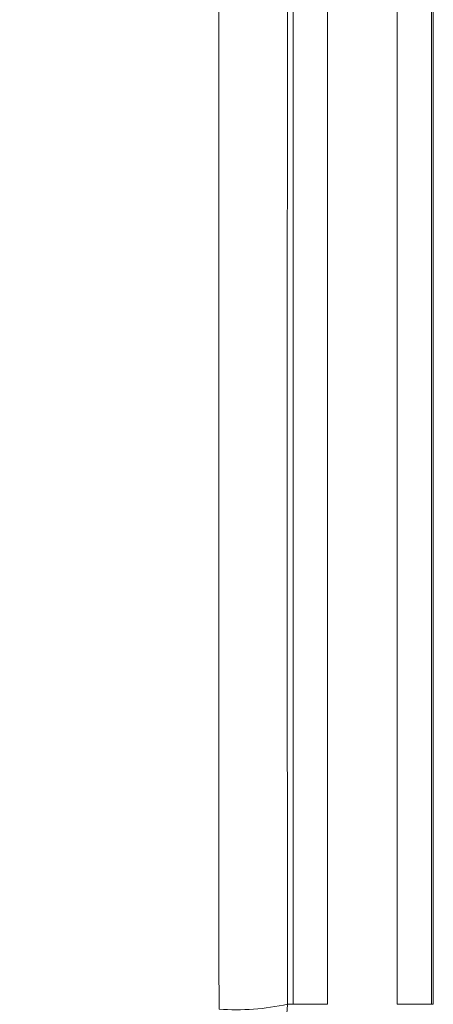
# Model space of a CAD drawing. Header units: millimetres. Extents: x 0 to 8410, y 0 to 5940.
# Tile 264 of 316: x 7306 to 7318, y 2301 to 2329. Entities that reach past the tile are written whole.
import ezdxf

# ---------------------------------------------------------------- set-up
doc = ezdxf.new("R2010")
doc.units = ezdxf.units.MM
doc.header["$LTSCALE"] = 10

msp = doc.modelspace()

# ---------------------------------------------------------------- linework, layer by layer
at = {"color": 8, "linetype": 'Continuous', "lineweight": 0}
for p, q in [((7313.55011, 2300.57476), (7313.55011, 2330.574762)), ((7314.549959, 2330.574762), (7314.549959, 2300.57476)), ((7316.584564, 2300.57476), (7316.584564, 2330.574762)), ((7317.584413, 2330.574762), (7317.584413, 2300.57476)), ((7313.3841, 2300.57476), (7313.55011, 2300.57476)), ((7313.55011, 2300.57476), (7314.549959, 2300.57476)), ((7316.584564, 2300.57476), (7317.584413, 2300.57476)), ((7317.637081, 2300.57476), (7317.584413, 2300.57476))]:
    msp.add_line(p, q, dxfattribs=at)
at = {"color": 7, "linetype": 'Continuous', "lineweight": 0}
msp.add_line((7317.637081, 2330.574762), (7317.637081, 2300.57476), dxfattribs=at)
at = {"color": 8, "linetype": 'Continuous', "lineweight": 0}
msp.add_arc((7311.860974, 2307.757784), 7.342733, 266.2786855, 281.9719637, dxfattribs=at)
for centre, major_axis, ratio in [((7315.005604, 2315.574759), (0, 210), 0.017288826), ((7317.0053, 2315.574759), (0, 208), 0.017455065)]:
    msp.add_ellipse(centre, major_axis=major_axis, ratio=ratio, start_param=1.498618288, end_param=1.642974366, dxfattribs=at)
msp.add_open_spline([(7313.3841, 2300.57476), (7313.298212, 2299.69423), (7313.126437, 2297.93317), (7311.776737, 2295.586221), (7309.78934, 2293.816187), (7307.59047, 2292.881558), (7306.14027, 2292.786635), (7305.56726, 2292.749129)], degree=3, knots=[0, 0, 0, 0, 0.215074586, 0.430148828, 0.645179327, 0.859801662, 1, 1, 1, 1], dxfattribs=at)

doc.saveas('drawing.dxf')
